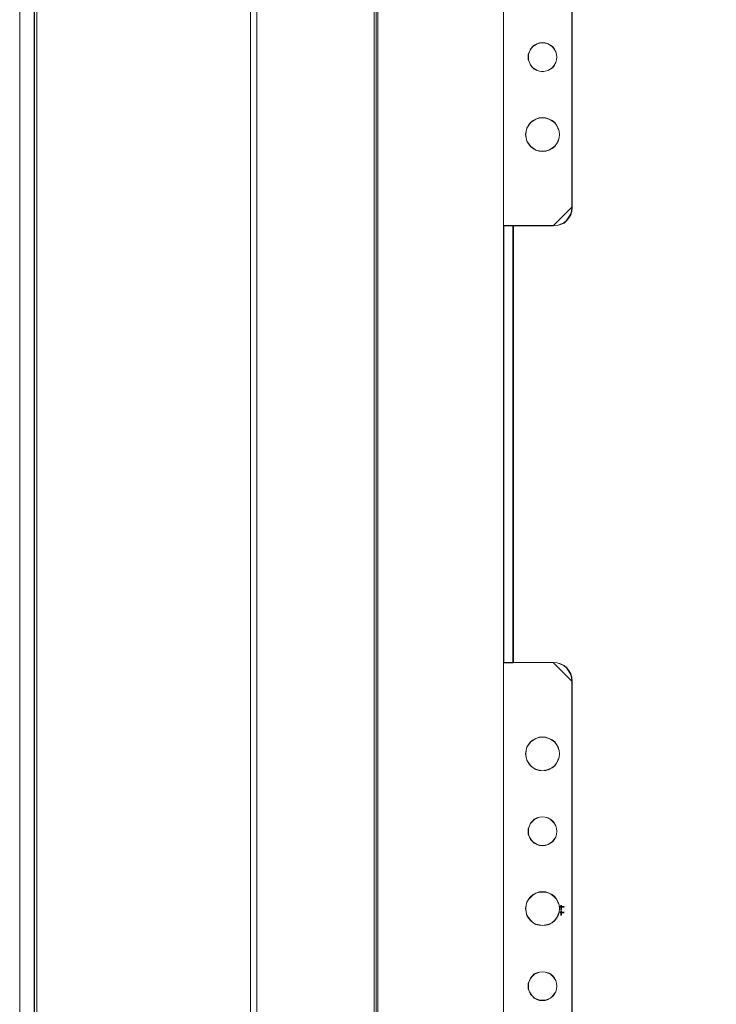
# Model space of a CAD drawing. Header units: millimetres. Extents: x -1290 to 1795, y -4192 to -1311.
# Tile 573 of 656: x 1047 to 1069, y -2935 to -2903. Entities that reach past the tile are written whole.
import ezdxf

# ---------------------------------------------------------------- set-up
doc = ezdxf.new("R2010")
doc.units = ezdxf.units.MM
doc.layers.add('51', color=7, linetype='Continuous')
doc.layers.add('Aparatura', color=7, linetype='Continuous', lineweight=13)

# ---------------------------------------------------------------- blocks, each defined once
blk = doc.blocks.new('*U382')
at = {"layer": '51', "color": 254}
for points in [[(86.370198, -349.268169), (86.370198, -350.07249), (86.370198, -349.268169)], [(86.15357, -349.544654), (86.839261, -349.544654), (86.15357, -349.544654)]]:
    blk.add_lwpolyline(points, close=True, dxfattribs=at)
blk = doc.blocks.new('*U395')
at = {"layer": '51', "color": 254}
for points in [[(86.15357, -350.467469), (86.839261, -350.467469), (86.15357, -350.467469)], [(86.370198, -350.190984), (86.370198, -350.934262), (86.370198, -350.190984)]]:
    blk.add_lwpolyline(points, close=True, dxfattribs=at)

msp = doc.modelspace()

# ---------------------------------------------------------------- linework, layer by layer
at = {"layer": 'Aparatura', "color": 7, "lineweight": 13}
for points in [[(1047.213, -3029.012), (1047.213, -2865.077), (1046.948, -2865.077), (1046.948, -2852.269), (1047.381, -2851.247), (1048.344, -2850.874), (1062.154, -2850.874), (1062.154, -2851.139), (1165.131, -2851.139), (1165.131, -2850.874), (1178.941, -2850.874), (1179.904, -2851.247), (1180.337, -2852.269), (1180.337, -2865.077), (1180.072, -2865.077), (1180.072, -3029.012)], [(1047.213, -3029.012), (1047.213, -2865.077), (1046.948, -2865.077), (1046.948, -2852.269), (1047.381, -2851.247), (1048.344, -2850.874), (1062.154, -2850.874), (1062.154, -2851.139), (1165.131, -2851.139), (1165.131, -2850.874), (1178.941, -2850.874), (1179.904, -2851.247), (1180.337, -2852.269), (1180.337, -2865.077), (1180.072, -2865.077), (1180.072, -3029.012)], [(1047.219, -3029.007), (1047.219, -2865.082), (1046.955, -2865.082), (1046.955, -2852.276), (1047.388, -2851.254), (1048.35, -2850.881), (1062.159, -2850.881), (1062.159, -2851.145), (1165.126, -2851.145), (1165.126, -2850.881), (1178.935, -2850.881), (1179.897, -2851.254), (1180.33, -2852.276), (1180.33, -2865.082), (1180.066, -2865.082), (1180.066, -3029.007)], [(1046.742, -3032.025), (1046.742, -2862.113)], [(1058.245, -2862.172), (1058.245, -3032.049)], [(1058.299, -3031.71), (1058.299, -2862.27)], [(1047.291, -2865.178), (1047.291, -3029.055)], [(1062.357, -2894.116), (1062.357, -2910.014), (1062.66, -2910.014), (1062.756, -2910.014), (1063.967, -2910.014), (1064.088, -2910.002), (1064.197, -2909.966), (1064.305, -2909.918), (1064.39, -2909.846), (1064.463, -2909.749), (1064.523, -2909.653), (1064.56, -2909.545), (1064.572, -2909.412), (1064.572, -2909.412), (1064.572, -2894.718)], [(1064.562, -2894.72), (1064.562, -2909.403), (1064.55, -2909.536), (1064.514, -2909.644), (1064.453, -2909.74), (1064.381, -2909.836), (1064.297, -2909.908), (1064.188, -2909.956), (1064.08, -2909.993), (1063.959, -2910.005), (1062.754, -2910.005), (1062.658, -2910.005), (1062.658, -2924.099), (1062.754, -2924.099), (1063.959, -2924.099), (1064.08, -2924.111), (1064.188, -2924.147), (1064.297, -2924.195), (1064.381, -2924.267), (1064.453, -2924.364), (1064.514, -2924.472), (1064.55, -2924.58), (1064.562, -2924.7), (1064.562, -2939.384)], [(1064.565, -2894.724), (1064.565, -2909.406), (1064.553, -2909.539), (1064.517, -2909.647), (1064.457, -2909.743), (1064.384, -2909.839), (1064.3, -2909.911), (1064.192, -2909.96), (1064.084, -2909.996), (1063.963, -2910.008), (1062.76, -2910.008), (1062.664, -2910.008), (1062.664, -2924.101), (1062.76, -2924.101), (1063.963, -2924.101), (1064.084, -2924.113), (1064.192, -2924.149), (1064.3, -2924.197), (1064.384, -2924.269), (1064.457, -2924.366), (1064.517, -2924.474), (1064.553, -2924.582), (1064.565, -2924.702), (1064.565, -2939.385)], [(1064.572, -2939.391), (1064.572, -2924.696), (1064.56, -2924.576), (1064.523, -2924.468), (1064.463, -2924.359), (1064.39, -2924.263), (1064.305, -2924.191), (1064.197, -2924.143), (1064.088, -2924.106), (1063.967, -2924.094), (1062.756, -2924.094), (1062.66, -2924.094), (1062.357, -2924.094), (1062.357, -2924.347), (1062.357, -2924.347), (1062.357, -2939.992)]]:
    msp.add_lwpolyline(points, dxfattribs=at)
for points in [[(1054.19, -2857.681), (1054.19, -3036.409), (1054.19, -2857.681)], [(1054.394, -2857.681), (1054.394, -3036.409), (1054.394, -2857.681)], [(1169.101, -2862.113), (1059.331, -2862.113), (1059.246, -2862.113), (1058.184, -2862.113), (1058.184, -3032.025), (1169.101, -3032.025), (1169.101, -2862.113)], [(1058.299, -3031.71), (1167.924, -3031.71), (1168.009, -3031.71), (1168.985, -3031.71), (1168.985, -2862.27), (1058.299, -2862.27), (1058.299, -3031.71)], [(1047.213, -2865.076), (1047.213, -3029.013), (1047.213, -2865.076)], [(1058.245, -3029.055), (1058.245, -2865.178), (1048.361, -2865.178), (1047.291, -2865.178), (1047.291, -3029.055), (1048.361, -3029.055), (1058.245, -3029.055)], [(1058.245, -3029.055), (1058.245, -2865.178), (1048.361, -2865.178), (1047.291, -2865.178), (1047.291, -3029.055), (1048.361, -3029.055), (1058.245, -3029.055)], [(1062.357, -2894.116), (1062.357, -2910.014), (1062.357, -2894.116)], [(1064.558, -2894.717), (1064.558, -2909.413), (1064.558, -2894.717)], [(1064.078, -2904.56), (1064.066, -2904.475), (1064.042, -2904.39), (1063.993, -2904.304), (1063.944, -2904.231), (1063.871, -2904.182), (1063.798, -2904.134), (1063.7, -2904.109), (1063.615, -2904.097), (1063.517, -2904.109), (1063.432, -2904.134), (1063.346, -2904.182), (1063.285, -2904.231), (1063.224, -2904.304), (1063.187, -2904.39), (1063.151, -2904.475), (1063.151, -2904.56), (1063.151, -2904.658), (1063.187, -2904.743), (1063.224, -2904.829), (1063.285, -2904.902), (1063.346, -2904.951), (1063.432, -2904.999), (1063.517, -2905.024), (1063.615, -2905.036), (1063.7, -2905.024), (1063.798, -2904.999), (1063.871, -2904.951), (1063.944, -2904.902), (1063.993, -2904.829), (1064.042, -2904.743), (1064.066, -2904.658), (1064.078, -2904.56)], [(1064.078, -2904.56), (1064.066, -2904.658), (1064.042, -2904.743), (1063.993, -2904.829), (1063.944, -2904.902), (1063.871, -2904.951), (1063.798, -2904.999), (1063.7, -2905.024), (1063.615, -2905.036), (1063.517, -2905.024), (1063.432, -2904.999), (1063.346, -2904.951), (1063.285, -2904.902), (1063.224, -2904.829), (1063.187, -2904.743), (1063.151, -2904.658), (1063.151, -2904.56), (1063.151, -2904.475), (1063.187, -2904.39), (1063.224, -2904.304), (1063.285, -2904.231), (1063.346, -2904.182), (1063.432, -2904.134), (1063.517, -2904.109), (1063.615, -2904.097), (1063.7, -2904.109), (1063.798, -2904.134), (1063.871, -2904.182), (1063.944, -2904.231), (1063.993, -2904.304), (1064.042, -2904.39), (1064.066, -2904.475), (1064.078, -2904.56)], [(1063.615, -2905.036), (1063.7, -2905.024), (1063.798, -2904.999), (1063.871, -2904.951), (1063.944, -2904.902), (1063.993, -2904.829), (1064.042, -2904.743), (1064.066, -2904.658), (1064.078, -2904.56), (1064.066, -2904.475), (1064.042, -2904.39), (1063.993, -2904.304), (1063.944, -2904.231), (1063.871, -2904.182), (1063.798, -2904.134), (1063.7, -2904.109), (1063.615, -2904.097), (1063.517, -2904.109), (1063.432, -2904.134), (1063.346, -2904.182), (1063.285, -2904.231), (1063.224, -2904.304), (1063.187, -2904.39), (1063.151, -2904.475), (1063.151, -2904.56), (1063.151, -2904.658), (1063.187, -2904.743), (1063.224, -2904.829), (1063.285, -2904.902), (1063.346, -2904.951), (1063.432, -2904.999), (1063.517, -2905.024), (1063.615, -2905.036)], [(1063.615, -2905.03), (1063.699, -2905.018), (1063.795, -2904.993), (1063.867, -2904.945), (1063.939, -2904.897), (1063.988, -2904.825), (1064.036, -2904.741), (1064.06, -2904.657), (1064.072, -2904.56), (1064.06, -2904.476), (1064.036, -2904.392), (1063.988, -2904.308), (1063.939, -2904.235), (1063.867, -2904.187), (1063.795, -2904.139), (1063.699, -2904.115), (1063.615, -2904.103), (1063.518, -2904.115), (1063.434, -2904.139), (1063.35, -2904.187), (1063.29, -2904.235), (1063.23, -2904.308), (1063.193, -2904.392), (1063.157, -2904.476), (1063.157, -2904.56), (1063.157, -2904.657), (1063.193, -2904.741), (1063.23, -2904.825), (1063.29, -2904.897), (1063.35, -2904.945), (1063.434, -2904.993), (1063.518, -2905.018), (1063.615, -2905.03)], [(1064.162, -2907.062), (1064.15, -2906.952), (1064.114, -2906.855), (1064.065, -2906.757), (1064.004, -2906.672), (1063.919, -2906.611), (1063.822, -2906.563), (1063.724, -2906.526), (1063.615, -2906.514), (1063.505, -2906.526), (1063.395, -2906.563), (1063.31, -2906.611), (1063.225, -2906.672), (1063.164, -2906.757), (1063.103, -2906.855), (1063.079, -2906.952), (1063.067, -2907.062), (1063.079, -2907.171), (1063.103, -2907.281), (1063.164, -2907.366), (1063.225, -2907.451), (1063.31, -2907.512), (1063.395, -2907.573), (1063.505, -2907.597), (1063.615, -2907.609), (1063.724, -2907.597), (1063.822, -2907.573), (1063.919, -2907.512), (1064.004, -2907.451), (1064.065, -2907.366), (1064.114, -2907.281), (1064.15, -2907.171), (1064.162, -2907.062)], [(1064.162, -2907.062), (1064.15, -2907.171), (1064.114, -2907.281), (1064.065, -2907.366), (1064.004, -2907.451), (1063.919, -2907.512), (1063.822, -2907.573), (1063.724, -2907.597), (1063.615, -2907.609), (1063.505, -2907.597), (1063.395, -2907.573), (1063.31, -2907.512), (1063.225, -2907.451), (1063.164, -2907.366), (1063.103, -2907.281), (1063.079, -2907.171), (1063.067, -2907.062), (1063.079, -2906.952), (1063.103, -2906.855), (1063.164, -2906.757), (1063.225, -2906.672), (1063.31, -2906.611), (1063.395, -2906.563), (1063.505, -2906.526), (1063.615, -2906.514), (1063.724, -2906.526), (1063.822, -2906.563), (1063.919, -2906.611), (1064.004, -2906.672), (1064.065, -2906.757), (1064.114, -2906.855), (1064.15, -2906.952), (1064.162, -2907.062)], [(1064.162, -2907.062), (1064.15, -2906.952), (1064.114, -2906.855), (1064.065, -2906.757), (1064.004, -2906.672), (1063.919, -2906.611), (1063.822, -2906.563), (1063.724, -2906.526), (1063.615, -2906.514), (1063.505, -2906.526), (1063.395, -2906.563), (1063.31, -2906.611), (1063.225, -2906.672), (1063.164, -2906.757), (1063.103, -2906.855), (1063.079, -2906.952), (1063.067, -2907.062), (1063.079, -2907.171), (1063.103, -2907.281), (1063.164, -2907.366), (1063.225, -2907.451), (1063.31, -2907.512), (1063.395, -2907.573), (1063.505, -2907.597), (1063.615, -2907.609), (1063.724, -2907.597), (1063.822, -2907.573), (1063.919, -2907.512), (1064.004, -2907.451), (1064.065, -2907.366), (1064.114, -2907.281), (1064.15, -2907.171), (1064.162, -2907.062)], [(1064.156, -2907.062), (1064.144, -2906.953), (1064.108, -2906.857), (1064.06, -2906.761), (1064, -2906.677), (1063.916, -2906.617), (1063.819, -2906.569), (1063.723, -2906.532), (1063.615, -2906.52), (1063.506, -2906.532), (1063.398, -2906.569), (1063.314, -2906.617), (1063.23, -2906.677), (1063.169, -2906.761), (1063.109, -2906.857), (1063.085, -2906.953), (1063.073, -2907.062), (1063.085, -2907.17), (1063.109, -2907.278), (1063.169, -2907.362), (1063.23, -2907.447), (1063.314, -2907.507), (1063.398, -2907.567), (1063.506, -2907.591), (1063.615, -2907.603), (1063.723, -2907.591), (1063.819, -2907.567), (1063.916, -2907.507), (1064, -2907.447), (1064.06, -2907.362), (1064.108, -2907.278), (1064.144, -2907.17), (1064.156, -2907.062)], [(1063.957, -2910.014), (1064.08, -2910.002), (1064.19, -2909.965), (1064.301, -2909.916), (1064.387, -2909.842), (1064.461, -2909.744), (1064.522, -2909.646), (1064.559, -2909.535), (1064.572, -2909.4), (1063.957, -2910.014)], [(1062.357, -2910.001), (1062.357, -2924.36), (1062.357, -2910.001)], [(1062.357, -2910.001), (1062.767, -2910.001), (1062.357, -2910.001)], [(1062.671, -2924.107), (1062.671, -2910.001), (1062.357, -2910.001), (1062.357, -2924.107), (1062.671, -2924.107)], [(1062.665, -2924.101), (1062.665, -2910.008), (1062.363, -2910.008), (1062.363, -2924.101), (1062.665, -2924.101)], [(1062.658, -2910.001), (1062.658, -2924.107), (1062.658, -2910.001)], [(1063.97, -2910.001), (1062.754, -2910.001), (1063.97, -2910.001)], [(1062.357, -2924.094), (1062.357, -2939.992), (1062.357, -2924.094)], [(1062.357, -2924.094), (1062.767, -2924.094), (1062.357, -2924.094)], [(1063.97, -2924.094), (1062.754, -2924.094), (1063.97, -2924.094)], [(1064.572, -2924.709), (1064.559, -2924.586), (1064.522, -2924.475), (1064.461, -2924.365), (1064.387, -2924.266), (1064.301, -2924.193), (1064.19, -2924.144), (1064.08, -2924.107), (1063.957, -2924.094), (1064.572, -2924.709)], [(1064.558, -2924.696), (1064.558, -2939.391), (1064.558, -2924.696)], [(1064.162, -2927.047), (1064.15, -2926.938), (1064.114, -2926.828), (1064.065, -2926.743), (1064.004, -2926.658), (1063.919, -2926.597), (1063.822, -2926.548), (1063.724, -2926.512), (1063.615, -2926.5), (1063.505, -2926.512), (1063.395, -2926.548), (1063.31, -2926.597), (1063.225, -2926.658), (1063.164, -2926.743), (1063.103, -2926.828), (1063.079, -2926.938), (1063.067, -2927.047), (1063.079, -2927.157), (1063.103, -2927.254), (1063.164, -2927.351), (1063.225, -2927.436), (1063.31, -2927.497), (1063.395, -2927.546), (1063.505, -2927.583), (1063.615, -2927.595), (1063.724, -2927.583), (1063.822, -2927.546), (1063.919, -2927.497), (1064.004, -2927.436), (1064.065, -2927.351), (1064.114, -2927.254), (1064.15, -2927.157), (1064.162, -2927.047)], [(1064.162, -2927.047), (1064.15, -2927.157), (1064.114, -2927.254), (1064.065, -2927.351), (1064.004, -2927.436), (1063.919, -2927.497), (1063.822, -2927.546), (1063.724, -2927.583), (1063.615, -2927.595), (1063.505, -2927.583), (1063.395, -2927.546), (1063.31, -2927.497), (1063.225, -2927.436), (1063.164, -2927.351), (1063.103, -2927.254), (1063.079, -2927.157), (1063.067, -2927.047), (1063.079, -2926.938), (1063.103, -2926.828), (1063.164, -2926.743), (1063.225, -2926.658), (1063.31, -2926.597), (1063.395, -2926.548), (1063.505, -2926.512), (1063.615, -2926.5), (1063.724, -2926.512), (1063.822, -2926.548), (1063.919, -2926.597), (1064.004, -2926.658), (1064.065, -2926.743), (1064.114, -2926.828), (1064.15, -2926.938), (1064.162, -2927.047)], [(1063.067, -2927.047), (1063.079, -2927.157), (1063.103, -2927.254), (1063.164, -2927.351), (1063.225, -2927.436), (1063.31, -2927.497), (1063.395, -2927.546), (1063.505, -2927.583), (1063.615, -2927.595), (1063.724, -2927.583), (1063.822, -2927.546), (1063.919, -2927.497), (1064.004, -2927.436), (1064.065, -2927.351), (1064.114, -2927.254), (1064.15, -2927.157), (1064.162, -2927.047), (1064.15, -2926.938), (1064.114, -2926.828), (1064.065, -2926.743), (1064.004, -2926.658), (1063.919, -2926.597), (1063.822, -2926.548), (1063.724, -2926.512), (1063.615, -2926.5), (1063.505, -2926.512), (1063.395, -2926.548), (1063.31, -2926.597), (1063.225, -2926.658), (1063.164, -2926.743), (1063.103, -2926.828), (1063.079, -2926.938), (1063.067, -2927.047)], [(1063.073, -2927.047), (1063.085, -2927.156), (1063.109, -2927.252), (1063.169, -2927.348), (1063.23, -2927.432), (1063.314, -2927.492), (1063.398, -2927.54), (1063.506, -2927.577), (1063.615, -2927.589), (1063.723, -2927.577), (1063.819, -2927.54), (1063.916, -2927.492), (1064, -2927.432), (1064.06, -2927.348), (1064.108, -2927.252), (1064.144, -2927.156), (1064.156, -2927.047), (1064.144, -2926.939), (1064.108, -2926.831), (1064.06, -2926.747), (1064, -2926.662), (1063.916, -2926.602), (1063.819, -2926.554), (1063.723, -2926.518), (1063.615, -2926.506), (1063.506, -2926.518), (1063.398, -2926.554), (1063.314, -2926.602), (1063.23, -2926.662), (1063.169, -2926.747), (1063.109, -2926.831), (1063.085, -2926.939), (1063.073, -2927.047)], [(1064.078, -2929.548), (1064.066, -2929.451), (1064.042, -2929.365), (1063.993, -2929.28), (1063.944, -2929.219), (1063.871, -2929.158), (1063.798, -2929.109), (1063.7, -2929.085), (1063.615, -2929.073), (1063.517, -2929.085), (1063.432, -2929.109), (1063.346, -2929.158), (1063.285, -2929.219), (1063.224, -2929.28), (1063.187, -2929.365), (1063.151, -2929.451), (1063.151, -2929.548), (1063.151, -2929.634), (1063.187, -2929.731), (1063.224, -2929.805), (1063.285, -2929.878), (1063.346, -2929.927), (1063.432, -2929.975), (1063.517, -2930), (1063.615, -2930.012), (1063.7, -2930), (1063.798, -2929.975), (1063.871, -2929.927), (1063.944, -2929.878), (1063.993, -2929.805), (1064.042, -2929.731), (1064.066, -2929.634), (1064.078, -2929.548)], [(1064.078, -2929.548), (1064.066, -2929.634), (1064.042, -2929.731), (1063.993, -2929.805), (1063.944, -2929.878), (1063.871, -2929.927), (1063.798, -2929.975), (1063.7, -2930), (1063.615, -2930.012), (1063.517, -2930), (1063.432, -2929.975), (1063.346, -2929.927), (1063.285, -2929.878), (1063.224, -2929.805), (1063.187, -2929.731), (1063.151, -2929.634), (1063.151, -2929.548), (1063.151, -2929.451), (1063.187, -2929.365), (1063.224, -2929.28), (1063.285, -2929.219), (1063.346, -2929.158), (1063.432, -2929.109), (1063.517, -2929.085), (1063.615, -2929.073), (1063.7, -2929.085), (1063.798, -2929.109), (1063.871, -2929.158), (1063.944, -2929.219), (1063.993, -2929.28), (1064.042, -2929.365), (1064.066, -2929.451), (1064.078, -2929.548)], [(1063.615, -2930.012), (1063.7, -2930), (1063.798, -2929.975), (1063.871, -2929.927), (1063.944, -2929.878), (1063.993, -2929.805), (1064.042, -2929.731), (1064.066, -2929.634), (1064.078, -2929.548), (1064.066, -2929.451), (1064.042, -2929.365), (1063.993, -2929.28), (1063.944, -2929.219), (1063.871, -2929.158), (1063.798, -2929.109), (1063.7, -2929.085), (1063.615, -2929.073), (1063.517, -2929.085), (1063.432, -2929.109), (1063.346, -2929.158), (1063.285, -2929.219), (1063.224, -2929.28), (1063.187, -2929.365), (1063.151, -2929.451), (1063.151, -2929.548), (1063.151, -2929.634), (1063.187, -2929.731), (1063.224, -2929.805), (1063.285, -2929.878), (1063.346, -2929.927), (1063.432, -2929.975), (1063.517, -2930), (1063.615, -2930.012)], [(1063.615, -2930.005), (1063.699, -2929.993), (1063.795, -2929.969), (1063.867, -2929.921), (1063.939, -2929.873), (1063.988, -2929.801), (1064.036, -2929.729), (1064.06, -2929.633), (1064.072, -2929.548), (1064.06, -2929.452), (1064.036, -2929.368), (1063.988, -2929.284), (1063.939, -2929.223), (1063.867, -2929.163), (1063.795, -2929.115), (1063.699, -2929.091), (1063.615, -2929.079), (1063.518, -2929.091), (1063.434, -2929.115), (1063.35, -2929.163), (1063.29, -2929.223), (1063.23, -2929.284), (1063.193, -2929.368), (1063.157, -2929.452), (1063.157, -2929.548), (1063.157, -2929.633), (1063.193, -2929.729), (1063.23, -2929.801), (1063.29, -2929.873), (1063.35, -2929.921), (1063.434, -2929.969), (1063.518, -2929.993), (1063.615, -2930.005)], [(1064.162, -2932.037), (1064.15, -2931.928), (1064.114, -2931.83), (1064.065, -2931.733), (1064.004, -2931.66), (1063.919, -2931.587), (1063.822, -2931.538), (1063.724, -2931.502), (1063.615, -2931.502), (1063.505, -2931.502), (1063.395, -2931.538), (1063.31, -2931.587), (1063.225, -2931.66), (1063.164, -2931.733), (1063.103, -2931.83), (1063.079, -2931.928), (1063.067, -2932.037), (1063.079, -2932.147), (1063.103, -2932.256), (1063.164, -2932.342), (1063.225, -2932.427), (1063.31, -2932.5), (1063.395, -2932.549), (1063.505, -2932.573), (1063.615, -2932.585), (1063.724, -2932.573), (1063.822, -2932.549), (1063.919, -2932.5), (1064.004, -2932.427), (1064.065, -2932.342), (1064.114, -2932.256), (1064.15, -2932.147), (1064.162, -2932.037)], [(1063.615, -2932.585), (1063.724, -2932.573), (1063.822, -2932.549), (1063.919, -2932.5), (1064.004, -2932.427), (1064.065, -2932.342), (1064.114, -2932.256), (1064.15, -2932.147), (1064.162, -2932.037), (1064.15, -2931.928), (1064.114, -2931.83), (1064.065, -2931.733), (1064.004, -2931.66), (1063.919, -2931.587), (1063.822, -2931.538), (1063.724, -2931.502), (1063.615, -2931.502), (1063.505, -2931.502), (1063.395, -2931.538), (1063.31, -2931.587), (1063.225, -2931.66), (1063.164, -2931.733), (1063.103, -2931.83), (1063.079, -2931.928), (1063.067, -2932.037), (1063.079, -2932.147), (1063.103, -2932.256), (1063.164, -2932.342), (1063.225, -2932.427), (1063.31, -2932.5), (1063.395, -2932.549), (1063.505, -2932.573), (1063.615, -2932.585)], [(1064.162, -2932.037), (1064.15, -2932.147), (1064.114, -2932.256), (1064.065, -2932.342), (1064.004, -2932.427), (1063.919, -2932.5), (1063.822, -2932.549), (1063.724, -2932.573), (1063.615, -2932.585), (1063.505, -2932.573), (1063.395, -2932.549), (1063.31, -2932.5), (1063.225, -2932.427), (1063.164, -2932.342), (1063.103, -2932.256), (1063.079, -2932.147), (1063.067, -2932.037), (1063.079, -2931.928), (1063.103, -2931.83), (1063.164, -2931.733), (1063.225, -2931.66), (1063.31, -2931.587), (1063.395, -2931.538), (1063.505, -2931.502), (1063.615, -2931.502), (1063.724, -2931.502), (1063.822, -2931.538), (1063.919, -2931.587), (1064.004, -2931.66), (1064.065, -2931.733), (1064.114, -2931.83), (1064.15, -2931.928), (1064.162, -2932.037)], [(1063.615, -2932.579), (1063.723, -2932.567), (1063.819, -2932.543), (1063.916, -2932.494), (1064, -2932.422), (1064.06, -2932.338), (1064.108, -2932.254), (1064.144, -2932.146), (1064.156, -2932.037), (1064.144, -2931.929), (1064.108, -2931.833), (1064.06, -2931.737), (1064, -2931.665), (1063.916, -2931.592), (1063.819, -2931.544), (1063.723, -2931.508), (1063.615, -2931.508), (1063.506, -2931.508), (1063.398, -2931.544), (1063.314, -2931.592), (1063.23, -2931.665), (1063.169, -2931.737), (1063.109, -2931.833), (1063.085, -2931.929), (1063.073, -2932.037), (1063.085, -2932.146), (1063.109, -2932.254), (1063.169, -2932.338), (1063.23, -2932.422), (1063.314, -2932.494), (1063.398, -2932.543), (1063.506, -2932.567), (1063.615, -2932.579)], [(1064.078, -2934.539), (1064.066, -2934.441), (1064.042, -2934.356), (1063.993, -2934.283), (1063.944, -2934.209), (1063.871, -2934.148), (1063.798, -2934.112), (1063.7, -2934.087), (1063.615, -2934.075), (1063.517, -2934.087), (1063.432, -2934.112), (1063.346, -2934.148), (1063.285, -2934.209), (1063.224, -2934.283), (1063.187, -2934.356), (1063.151, -2934.441), (1063.151, -2934.539), (1063.151, -2934.636), (1063.187, -2934.722), (1063.224, -2934.795), (1063.285, -2934.868), (1063.346, -2934.929), (1063.432, -2934.966), (1063.517, -2935.002), (1063.615, -2935.002), (1063.7, -2935.002), (1063.798, -2934.966), (1063.871, -2934.929), (1063.944, -2934.868), (1063.993, -2934.795), (1064.042, -2934.722), (1064.066, -2934.636), (1064.078, -2934.539)], [(1063.615, -2935.002), (1063.7, -2935.002), (1063.798, -2934.966), (1063.871, -2934.929), (1063.944, -2934.868), (1063.993, -2934.795), (1064.042, -2934.722), (1064.066, -2934.636), (1064.078, -2934.539), (1064.066, -2934.441), (1064.042, -2934.356), (1063.993, -2934.283), (1063.944, -2934.209), (1063.871, -2934.148), (1063.798, -2934.112), (1063.7, -2934.087), (1063.615, -2934.075), (1063.517, -2934.087), (1063.432, -2934.112), (1063.346, -2934.148), (1063.285, -2934.209), (1063.224, -2934.283), (1063.187, -2934.356), (1063.151, -2934.441), (1063.151, -2934.539), (1063.151, -2934.636), (1063.187, -2934.722), (1063.224, -2934.795), (1063.285, -2934.868), (1063.346, -2934.929), (1063.432, -2934.966), (1063.517, -2935.002), (1063.615, -2935.002)], [(1063.615, -2934.075), (1063.7, -2934.087), (1063.798, -2934.112), (1063.871, -2934.148), (1063.944, -2934.209), (1063.993, -2934.283), (1064.042, -2934.356), (1064.066, -2934.441), (1064.078, -2934.539), (1064.066, -2934.636), (1064.042, -2934.722), (1063.993, -2934.795), (1063.944, -2934.868), (1063.871, -2934.929), (1063.798, -2934.966), (1063.7, -2935.002), (1063.615, -2935.002), (1063.517, -2935.002), (1063.432, -2934.966), (1063.346, -2934.929), (1063.285, -2934.868), (1063.224, -2934.795), (1063.187, -2934.722), (1063.151, -2934.636), (1063.151, -2934.539), (1063.151, -2934.441), (1063.187, -2934.356), (1063.224, -2934.283), (1063.285, -2934.209), (1063.346, -2934.148), (1063.432, -2934.112), (1063.517, -2934.087), (1063.615, -2934.075)], [(1063.615, -2934.996), (1063.699, -2934.996), (1063.795, -2934.96), (1063.867, -2934.924), (1063.939, -2934.864), (1063.988, -2934.791), (1064.036, -2934.719), (1064.06, -2934.635), (1064.072, -2934.539), (1064.06, -2934.443), (1064.036, -2934.358), (1063.988, -2934.286), (1063.939, -2934.214), (1063.867, -2934.154), (1063.795, -2934.118), (1063.699, -2934.094), (1063.615, -2934.082), (1063.518, -2934.094), (1063.434, -2934.118), (1063.35, -2934.154), (1063.29, -2934.214), (1063.23, -2934.286), (1063.193, -2934.358), (1063.157, -2934.443), (1063.157, -2934.539), (1063.157, -2934.635), (1063.193, -2934.719), (1063.23, -2934.791), (1063.29, -2934.864), (1063.35, -2934.924), (1063.434, -2934.96), (1063.518, -2934.996), (1063.615, -2934.996)]]:
    msp.add_lwpolyline(points, close=True, dxfattribs=at)

# ---------------------------------------------------------------- block references
at = {"layer": 'Aparatura', "color": 7, "lineweight": 13, "xscale": 0.2, "yscale": 0.2, "zscale": 0.2}
for name in ['*U382', '*U395']:
    msp.add_blockref(name, (1046.942, -2862.069), dxfattribs=at)

doc.saveas('drawing.dxf')
